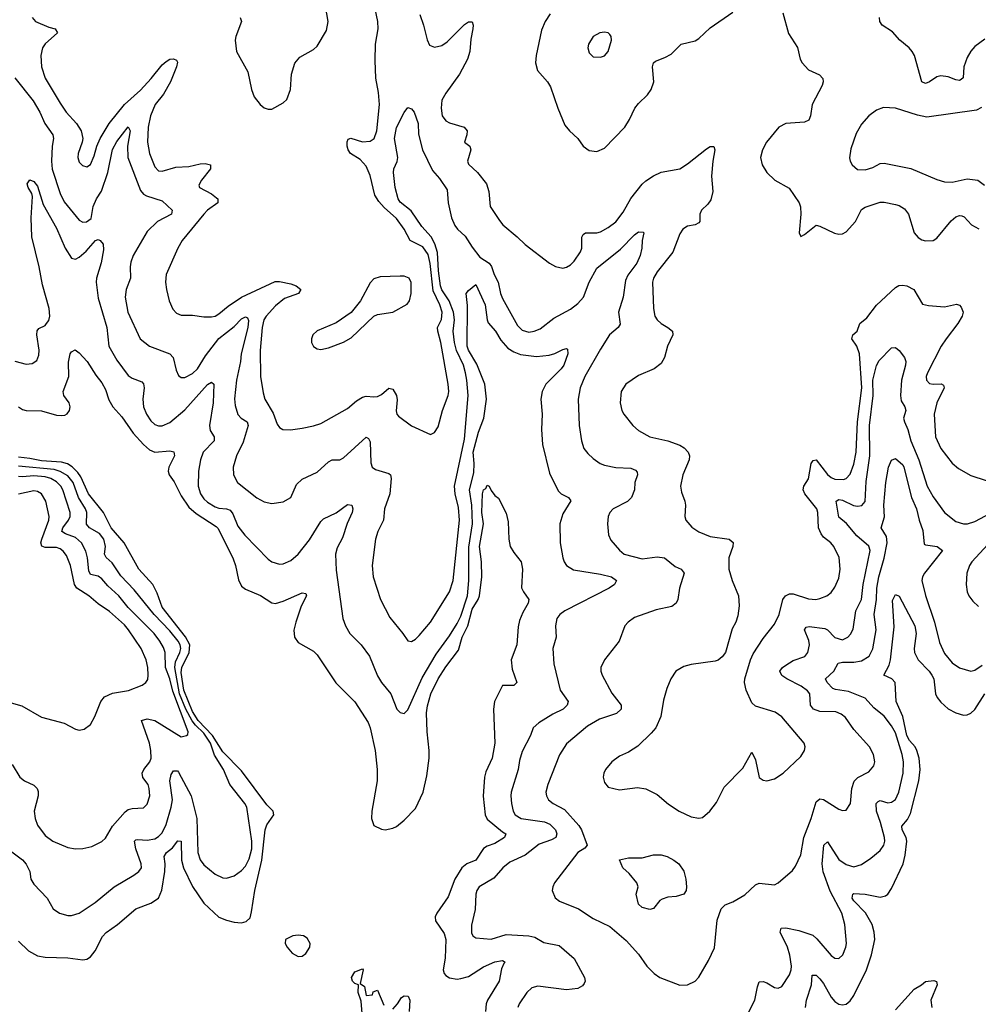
# Model space of a CAD drawing. Header units: inches. Extents: x 1694797 to 1849917, y 907313 to 1017959.
# Tile 419 of 656: x 1741715 to 1746789, y 1002587 to 1007799. Entities that reach past the tile are written whole.
import ezdxf

# ---------------------------------------------------------------- set-up
doc = ezdxf.new("R2010")
doc.units = ezdxf.units.IN
doc.header["$MEASUREMENT"] = 0
doc.layers.add('B7040', color=7, linetype='Continuous')

msp = doc.modelspace()

# ---------------------------------------------------------------- linework, layer by layer
at = {"layer": 'B7040', "color": 5}
for points, elevation in [([(1741782, 1007810), (1741799.5, 1007790), (1741870, 1007759.3), (1741904, 1007750), (1741914.9, 1007730), (1741849.5, 1007670.5), (1741836.5, 1007650), (1741827.3, 1007610), (1741830.2, 1007550), (1741850.1, 1007490), (1741930, 1007356.5), (1741962.2, 1007310), (1742015.8, 1007250), (1742040.8, 1007210), (1742049, 1007170), (1742046.3, 1007150), (1742025.2, 1007090), (1742024, 1007070), (1742030, 1007045.5), (1742047, 1007027), (1742070, 1007019.5), (1742090, 1007033), (1742110, 1007077.3), (1742123.5, 1007130), (1742142.2, 1007170), (1742189.4, 1007250), (1742269.3, 1007350.7), (1742354.2, 1007425.8), (1742412, 1007488), (1742470, 1007559.6), (1742490, 1007577.1), (1742510, 1007588.9), (1742530, 1007592), (1742545, 1007585), (1742550, 1007573.4), (1742546.1, 1007550), (1742513.8, 1007470), (1742475.7, 1007404.3), (1742433.3, 1007350), (1742407.6, 1007290), (1742395.7, 1007230), (1742391.1, 1007151.1), (1742403, 1007090), (1742430, 1007019.5), (1742450, 1006998.5), (1742470, 1006996.2), (1742542, 1007018), (1742610, 1007021.9), (1742670, 1007036.6), (1742697.2, 1007037.2), (1742724.9, 1007030), (1742724.5, 1007010), (1742677.4, 1006950), (1742663.6, 1006923.6), (1742666.4, 1006910), (1742730, 1006876.8), (1742756.7, 1006856.7), (1742763.9, 1006850), (1742764.7, 1006830), (1742709.3, 1006790), (1742690.2, 1006770), (1742575.2, 1006630), (1742552.7, 1006590), (1742491.4, 1006450), (1742486.7, 1006410), (1742491.7, 1006370), (1742507, 1006310), (1742525.9, 1006265.9), (1742545.9, 1006245.9), (1742570, 1006235.3), (1742630, 1006235.3), (1742690, 1006225.5), (1742730, 1006225.8), (1742750, 1006230.2), (1742770, 1006241.6), (1742818.2, 1006281.8), (1742889.9, 1006330.1), (1743067.2, 1006412.8), (1743090, 1006413.8), (1743150, 1006400.7), (1743178.3, 1006390), (1743203.6, 1006370), (1743190.3, 1006350), (1743117.7, 1006322.3), (1743070, 1006283.5), (1743020.1, 1006230), (1743008.1, 1006210), (1742998.3, 1006170), (1742987.9, 1006047.9), (1742989.4, 1005910), (1743003.6, 1005823.6), (1743013.4, 1005790), (1743056.9, 1005716.9), (1743078.5, 1005658.5), (1743090, 1005640.5), (1743109, 1005629), (1743148.8, 1005628.8), (1743210, 1005637.6), (1743270, 1005648.3), (1743310, 1005660.7), (1743450, 1005740.2), (1743498.8, 1005781.2), (1743530, 1005800.8), (1743550, 1005806.1), (1743590, 1005802.4), (1743610, 1005805.1), (1743630, 1005815), (1743670, 1005849), (1743690, 1005842.8), (1743709.4, 1005810), (1743712.8, 1005787.2), (1743708.4, 1005728.4), (1743711.4, 1005711.4), (1743720.2, 1005700.2), (1743790, 1005648.5), (1743890, 1005603), (1743910, 1005613), (1743930, 1005644), (1743954, 1005730), (1743983.9, 1005810), (1743986.8, 1005830), (1743982.7, 1005870), (1743945.2, 1006090), (1743927.7, 1006150), (1743926.1, 1006170), (1743948.4, 1006211.6), (1743951.2, 1006250), (1743938.5, 1006290), (1743904, 1006364), (1743888.8, 1006508.8), (1743876.8, 1006556.8), (1743850, 1006596.7), (1743782, 1006630), (1743750, 1006690.7), (1743710, 1006746.2), (1743644.7, 1006804.7), (1743616.3, 1006836.3), (1743595.3, 1006870), (1743570, 1006974.7), (1743550, 1007022.8), (1743518.3, 1007058.3), (1743467.1, 1007090), (1743453.5, 1007110), (1743448.7, 1007130), (1743448.6, 1007151.4), (1743453.8, 1007166.2), (1743468.5, 1007171.5), (1743530, 1007152.1), (1743570, 1007155.7), (1743592, 1007170), (1743605.9, 1007210), (1743618.9, 1007350), (1743614.1, 1007414.1), (1743600.8, 1007490), (1743596.7, 1007583.4), (1743598.5, 1007670), (1743612.5, 1007750), (1743611.2, 1007790), (1743596.1, 1007856.1)], 780), ([(1742881.5, 1007810), (1742890.1, 1007790), (1742859, 1007710), (1742855.9, 1007690), (1742863.2, 1007630), (1742922.6, 1007522.6), (1742942, 1007430), (1742956.4, 1007390), (1742988, 1007350), (1743010, 1007333), (1743030, 1007325.5), (1743050, 1007325.5), (1743110, 1007358), (1743130, 1007375.5), (1743148.7, 1007430), (1743153.3, 1007510), (1743172.1, 1007567.9), (1743198.8, 1007601.2), (1743270, 1007640.3), (1743290, 1007659.3), (1743338.8, 1007741.2), (1743347.9, 1007790), (1743334.7, 1007870)], 820), ([(1743833.1, 1007826.9), (1743853.2, 1007770), (1743871.3, 1007691.3), (1743884.6, 1007664.6), (1743910, 1007653.1), (1743950, 1007662.4), (1743977.8, 1007682.2), (1744070, 1007773.7), (1744090, 1007788), (1744110, 1007786.8), (1744115.6, 1007770), (1744114.4, 1007750), (1744103.5, 1007696.5), (1744097.5, 1007630), (1744086, 1007590), (1744043.3, 1007510), (1743971.3, 1007410), (1743950, 1007372.4), (1743945.3, 1007330), (1743951.1, 1007290), (1743970, 1007263.2), (1743990, 1007252.1), (1744067.3, 1007230), (1744084.2, 1007210), (1744082.3, 1007190), (1744068.8, 1007150), (1744097.1, 1007130), (1744103.9, 1007110), (1744085.6, 1007050), (1744090, 1007034), (1744139, 1006990), (1744185.2, 1006930), (1744198.5, 1006890), (1744205.7, 1006810), (1744255.3, 1006735.3), (1744273.4, 1006713.4), (1744348.5, 1006650), (1744390, 1006608.7), (1744518.8, 1006510), (1744552.1, 1006492.1), (1744590, 1006483.8), (1744610, 1006488.2), (1744630, 1006500.4), (1744650, 1006520.4), (1744683.8, 1006570), (1744691.3, 1006590), (1744691.5, 1006648.5), (1744698.5, 1006661.5), (1744710, 1006671.2), (1744769.8, 1006670.2), (1744790, 1006676.2), (1744830, 1006698), (1744870, 1006728.1), (1744910, 1006779.6), (1744950, 1006852.1), (1745010, 1006928.4), (1745030, 1006946), (1745070, 1006972.6), (1745110, 1006991), (1745210, 1007010.2), (1745250, 1007035), (1745350, 1007115.2), (1745370, 1007127.8), (1745390, 1007127.7), (1745394.6, 1007110), (1745383.5, 1007050), (1745376.3, 1006970), (1745383.8, 1006890), (1745374.1, 1006845.9), (1745358.1, 1006821.9), (1745323.6, 1006790), (1745314.4, 1006770), (1745314.3, 1006730), (1745310, 1006722.9), (1745290, 1006712.4), (1745250, 1006706.4), (1745224.4, 1006690), (1745210, 1006664.5), (1745172.6, 1006567.4), (1745090, 1006463.9), (1745070.2, 1006430), (1745065.4, 1006410), (1745069.2, 1006270), (1745076.5, 1006230), (1745089.4, 1006209.4), (1745110, 1006190.3), (1745146, 1006170), (1745170, 1006150.4), (1745172.7, 1006130), (1745144.9, 1006070), (1745127.7, 1006010), (1745110, 1005979.6), (1745073, 1005950), (1744990, 1005916.3), (1744923.8, 1005870), (1744899.3, 1005830), (1744893.4, 1005770), (1744902, 1005730), (1744913, 1005710), (1744960.5, 1005650), (1744990, 1005624.4), (1745050.8, 1005590), (1745146, 1005570), (1745210, 1005547.6), (1745232.5, 1005532.5), (1745253.6, 1005510), (1745260.2, 1005490), (1745258.6, 1005470), (1745225.2, 1005390), (1745213.4, 1005330), (1745218, 1005298), (1745236.5, 1005250), (1745239.5, 1005230), (1745235.3, 1005170), (1745240.4, 1005150), (1745273.3, 1005113.3), (1745310, 1005088.9), (1745370, 1005063.2), (1745470.1, 1005050.1), (1745491.1, 1005031.1), (1745489.1, 1005010), (1745469.2, 1004950), (1745469.1, 1004890), (1745485.7, 1004830), (1745520.3, 1004750), (1745522.8, 1004697.2), (1745516.1, 1004643.9), (1745505.5, 1004610), (1745485.5, 1004574.5), (1745450.5, 1004450), (1745433.5, 1004426.5), (1745411.9, 1004408.1), (1745396.5, 1004403.5), (1745270, 1004386.3), (1745230, 1004375.1), (1745188, 1004350), (1745161.6, 1004310), (1745140.8, 1004259.2), (1745123.4, 1004196.6), (1745109.2, 1004110), (1745081.5, 1004050), (1745058.1, 1004021.9), (1744986.5, 1003953.5), (1744937.4, 1003922.6), (1744890, 1003900.5), (1744850, 1003871.6), (1744816.4, 1003830), (1744806.7, 1003810), (1744803.8, 1003790), (1744810, 1003761), (1744830, 1003736.3), (1744890, 1003722), (1744984.9, 1003735.1), (1745030, 1003728.5), (1745090, 1003697), (1745150, 1003647), (1745206, 1003610), (1745270, 1003579.5), (1745310, 1003572), (1745330, 1003576.4), (1745367.6, 1003610), (1745403.8, 1003656.2), (1745443.3, 1003736.7), (1745542.7, 1003837.3), (1745590, 1003922), (1745610, 1003882), (1745628.4, 1003788.4), (1745650, 1003774), (1745670, 1003770.5), (1745710, 1003781.3), (1745756.2, 1003810), (1745850, 1003899.1), (1745869.5, 1003930), (1745872, 1003950), (1745866.6, 1003970), (1745750, 1004109.2), (1745713.3, 1004133.3), (1745610, 1004166), (1745590, 1004183.7), (1745559.7, 1004250), (1745552.4, 1004290), (1745554, 1004310), (1745584.2, 1004410), (1745598.2, 1004441.8), (1745650, 1004523.8), (1745710, 1004599.1), (1745735.3, 1004650), (1745754.4, 1004730), (1745768.5, 1004750), (1745790, 1004759.3), (1745810, 1004759.8), (1745890, 1004733.6), (1745929.7, 1004730.3), (1745950, 1004734.6), (1745986.6, 1004750), (1746010, 1004766.7), (1746030, 1004795.5), (1746050, 1004842), (1746058.7, 1004890), (1746052.6, 1004952.6), (1746023.5, 1005010), (1746008, 1005030), (1745970, 1005059.8), (1745957, 1005077), (1745944, 1005110), (1745940.2, 1005190), (1745934.3, 1005210), (1745871.1, 1005290), (1745862, 1005310), (1745865, 1005330), (1745890.6, 1005369.4), (1745904.9, 1005450), (1745914.2, 1005465.8), (1745930, 1005469.1), (1745990, 1005392), (1746010, 1005375.8), (1746030, 1005366.8), (1746075.6, 1005364.4), (1746090.4, 1005369.6), (1746110, 1005392.4), (1746130, 1005445.7), (1746142.4, 1005510), (1746149.3, 1005670), (1746173.3, 1005850), (1746159.9, 1006030), (1746146.1, 1006070), (1746119.8, 1006110), (1746124.2, 1006130), (1746147.8, 1006150), (1746162.7, 1006190), (1746198.6, 1006221.4), (1746250, 1006287.1), (1746350, 1006380.4), (1746368.6, 1006391.4), (1746387.2, 1006392.8), (1746410.6, 1006390), (1746447, 1006370), (1746493.6, 1006293.6), (1746525.3, 1006285.3), (1746610, 1006279), (1746673.4, 1006293.4), (1746690, 1006287), (1746697.7, 1006277.7), (1746709.2, 1006250), (1746703.7, 1006230), (1746681.2, 1006190), (1746618.6, 1006110), (1746593.1, 1006070), (1746519.3, 1005930), (1746513.6, 1005910), (1746515.6, 1005890), (1746530, 1005873.4), (1746549.4, 1005869.4), (1746592.1, 1005872.1), (1746604.2, 1005864.2), (1746608.1, 1005850), (1746568.9, 1005770), (1746554.7, 1005710), (1746563.2, 1005590), (1746590.2, 1005530), (1746650, 1005452), (1746683.9, 1005423.9), (1746750, 1005386.3), (1746830, 1005360.3)], 780), ([(1744523.1, 1007830), (1744496.5, 1007790), (1744476.7, 1007743.3), (1744448.9, 1007610), (1744445.7, 1007570), (1744455.8, 1007530), (1744508.7, 1007470), (1744524.2, 1007444.2), (1744563.7, 1007330), (1744601.1, 1007241.1), (1744626, 1007210), (1744670, 1007170.4), (1744697.6, 1007130), (1744730, 1007106.7), (1744770, 1007100.8), (1744810, 1007118.3), (1744917.6, 1007230), (1744942.4, 1007270), (1744971, 1007330), (1744990, 1007355.3), (1745038.2, 1007401.8), (1745058.3, 1007430), (1745072.1, 1007470), (1745064.2, 1007550), (1745069.7, 1007570), (1745080.6, 1007579.4), (1745130, 1007598), (1745163.7, 1007616.3), (1745217, 1007670), (1745290, 1007687.2), (1745310, 1007698.7), (1745370, 1007754.9), (1745490, 1007839)], 820), ([(1745755.3, 1007835.3), (1745784.9, 1007724.9), (1745831.3, 1007651.3), (1745846, 1007590), (1745856.5, 1007570), (1745890, 1007533.7), (1745947.7, 1007507.7), (1745966.7, 1007486.7), (1745968.5, 1007470), (1745963.1, 1007450), (1745910.2, 1007349.8), (1745900.9, 1007290), (1745892.4, 1007267.6), (1745870, 1007256.5), (1745770.2, 1007249.8), (1745732.7, 1007230), (1745667.6, 1007150), (1745646, 1007110), (1745636.5, 1007070), (1745644.2, 1007030), (1745670.3, 1006990), (1745712.2, 1006950), (1745787.6, 1006907.6), (1745841.6, 1006830), (1745848.7, 1006808.7), (1745850.3, 1006770), (1745840.7, 1006670), (1745850, 1006651.3), (1745870, 1006661), (1745930, 1006710.7), (1745950, 1006706), (1746028.2, 1006668.2), (1746050, 1006663.8), (1746070, 1006666), (1746090, 1006676.4), (1746139.2, 1006730), (1746170, 1006794), (1746190, 1006807.1), (1746270, 1006832.8), (1746290, 1006833.7), (1746350, 1006821.2), (1746370, 1006815.2), (1746398.3, 1006798.3), (1746419, 1006770), (1746450.3, 1006670), (1746470, 1006646.4), (1746490, 1006634), (1746510, 1006628.8), (1746550, 1006630.4), (1746570, 1006642.4), (1746645.1, 1006734.9), (1746670, 1006754.8), (1746690, 1006763.2), (1746701.3, 1006761.3), (1746714.9, 1006754.9), (1746752.8, 1006712.8), (1746791.6, 1006691.6)], 820), ([(1746824, 1007696), (1746770, 1007656.9), (1746750, 1007632.8), (1746730, 1007598), (1746713.1, 1007550), (1746708.4, 1007491.6), (1746698.7, 1007481.3), (1746690, 1007477.1), (1746670, 1007480.9), (1746630, 1007496.8), (1746590, 1007502.4), (1746570, 1007497), (1746530, 1007469.2), (1746510, 1007460.7), (1746490, 1007469.7), (1746450.6, 1007610), (1746439.8, 1007630), (1746423.1, 1007650), (1746374, 1007690), (1746334.5, 1007734.5), (1746279.7, 1007770), (1746267.6, 1007790), (1746265.5, 1007810)], 820), ([(1741690.6, 1007490.6), (1741786.2, 1007370), (1741821.9, 1007310), (1741848.1, 1007250), (1741890.1, 1007190), (1741893.8, 1007170), (1741886.8, 1007130), (1741883.4, 1007050), (1741887.2, 1007007.2), (1741930, 1006879.5), (1741950, 1006834.9), (1742030, 1006738), (1742050, 1006727.8), (1742069.1, 1006729.1), (1742094.1, 1006745.9), (1742104.2, 1006810), (1742122.6, 1006850), (1742148.8, 1006891.2), (1742181.9, 1006990), (1742207.5, 1007112.5), (1742230, 1007153.2), (1742290, 1007231.6), (1742300.2, 1007210), (1742285.6, 1007130), (1742287, 1007070), (1742354.3, 1006894.3), (1742370, 1006876), (1742385.8, 1006865.8), (1742470, 1006840.2), (1742522.4, 1006790), (1742518.6, 1006770), (1742445.2, 1006730), (1742390, 1006677.7), (1742315.2, 1006550), (1742303.9, 1006516.1), (1742300.2, 1006490), (1742302.6, 1006430), (1742278.4, 1006370), (1742273.2, 1006330), (1742288.5, 1006250), (1742353.7, 1006110), (1742403, 1006070), (1742510.3, 1006030), (1742527.7, 1006010), (1742543.2, 1005943.2), (1742555.4, 1005915.4), (1742570, 1005904.6), (1742590, 1005904.4), (1742630, 1005925.4), (1742656.5, 1005950), (1742699.6, 1006020.4), (1742770, 1006110.7), (1742850, 1006175.1), (1742890, 1006215.6), (1742910, 1006226.5), (1742920.3, 1006220.3), (1742926.1, 1006206.1), (1742923, 1006170), (1742886.9, 1006030), (1742883.6, 1005990), (1742862.1, 1005890), (1742851.6, 1005791.6), (1742856, 1005756), (1742869.5, 1005709.5), (1742887.2, 1005690), (1742920.2, 1005670), (1742925.1, 1005650), (1742898.2, 1005561.8), (1742862.2, 1005490), (1742844.9, 1005430), (1742846.7, 1005390), (1742868.7, 1005350), (1742970, 1005268.7), (1743010, 1005247.2), (1743050, 1005237.4), (1743110, 1005246), (1743150, 1005270.5), (1743181, 1005339), (1743210, 1005367), (1743290, 1005403.1), (1743350, 1005458.3), (1743370, 1005468.9), (1743410, 1005468.8), (1743430, 1005480.3), (1743550, 1005588.4), (1743561.3, 1005581.3), (1743570, 1005564.7), (1743573.7, 1005453.7), (1743580.9, 1005430), (1743597.8, 1005417.8), (1743670, 1005397.3), (1743677.3, 1005390), (1743682, 1005370), (1743674.7, 1005290), (1743646.5, 1005210), (1743641.1, 1005150), (1743610.2, 1005089.8), (1743598.3, 1005050), (1743581.3, 1004910), (1743586, 1004850), (1743625.5, 1004730), (1743675, 1004635), (1743743.8, 1004550), (1743770, 1004510.8), (1743790, 1004507.3), (1743810, 1004519.1), (1743830, 1004539.3), (1743890, 1004610.4), (1743989.8, 1004770), (1744009.2, 1004830), (1744043.6, 1005150), (1744037.7, 1005217.7), (1744020.2, 1005290), (1744017.5, 1005330), (1744070, 1005579.1), (1744089, 1005810), (1744082.8, 1005890), (1744075.1, 1005930), (1744063.5, 1005970), (1744027.3, 1006047.3), (1744016.5, 1006090), (1744009, 1006150), (1744016, 1006210), (1744010.8, 1006250), (1743989.1, 1006310), (1743950, 1006369), (1743942.3, 1006390), (1743931.7, 1006470), (1743926.4, 1006566.4), (1743913.2, 1006613.2), (1743893.5, 1006650), (1743844.6, 1006704.6), (1743787.9, 1006787.9), (1743730, 1006833.3), (1743719.2, 1006850), (1743703, 1006910), (1743693.3, 1006990), (1743695.9, 1007010), (1743712.5, 1007047.5), (1743716.5, 1007070), (1743698.5, 1007170), (1743710, 1007228.2), (1743750, 1007307.7), (1743770, 1007334), (1743790, 1007327.3), (1743803, 1007310), (1743824, 1007250), (1743826.9, 1007193.1), (1743848.2, 1007110), (1743900.9, 1007000.9), (1743937.8, 1006957.8), (1743977.5, 1006897.5), (1743983.6, 1006830), (1744001.6, 1006750), (1744017.9, 1006710), (1744032.5, 1006690), (1744073.3, 1006653.3), (1744110, 1006594.4), (1744150, 1006541.5), (1744199.6, 1006510), (1744213.1, 1006493.1), (1744226.8, 1006450), (1744247.5, 1006410), (1744259.3, 1006350), (1744270, 1006322.4), (1744350, 1006179.5), (1744375, 1006155), (1744410, 1006145.5), (1744438, 1006150), (1744470, 1006162.7), (1744541.7, 1006218.3), (1744630, 1006265.9), (1744670, 1006296.1), (1744699.4, 1006330), (1744730, 1006410.2), (1744770, 1006484.4), (1744895.4, 1006584.6), (1744970, 1006660.7), (1744990, 1006675.5), (1745014.9, 1006674.9), (1745018, 1006670), (1745010.2, 1006629.8), (1745008.9, 1006588.9), (1744999.2, 1006550), (1744982, 1006510), (1744934.3, 1006445.7), (1744922, 1006418), (1744909.4, 1006330), (1744885.4, 1006250), (1744893, 1006187), (1744883.1, 1006170), (1744837.6, 1006130), (1744790, 1006055.4), (1744707.3, 1005910), (1744681.3, 1005850), (1744671.6, 1005790), (1744676, 1005650), (1744688.2, 1005570), (1744701.8, 1005530), (1744722, 1005502), (1744750, 1005476.5), (1744788.4, 1005450), (1744810, 1005441.2), (1744870, 1005428.4), (1744950, 1005424.2), (1744974.7, 1005414.7), (1744984.2, 1005404.2), (1744986, 1005390), (1744971.3, 1005350), (1744970.2, 1005310), (1744952.7, 1005270), (1744932, 1005248), (1744857.1, 1005210), (1744839.5, 1005190), (1744830.3, 1005170), (1744827.2, 1005130), (1744831.9, 1005071.9), (1744844.8, 1005044.8), (1744890, 1004990.4), (1744915.5, 1004970), (1745010, 1004946), (1745090, 1004956.6), (1745127.7, 1004950), (1745185.2, 1004905.2), (1745215.5, 1004890), (1745232, 1004870), (1745207.1, 1004790), (1745199.6, 1004730), (1745190.2, 1004709.8), (1745166.5, 1004693.5), (1745084.1, 1004675.9), (1744970, 1004634.3), (1744935.5, 1004610), (1744918.4, 1004590), (1744888, 1004510), (1744810.4, 1004410), (1744790.4, 1004369.6), (1744790.4, 1004350), (1744798.7, 1004330), (1744850, 1004234.9), (1744899.1, 1004170), (1744899, 1004150), (1744873.4, 1004126.6), (1744783.9, 1004096.1), (1744720, 1004060), (1744610, 1003966.3), (1744571.8, 1003908.2), (1744510.2, 1003750), (1744500.8, 1003710), (1744503.6, 1003690), (1744514, 1003670), (1744539.3, 1003650), (1744598.8, 1003618.8), (1744674.1, 1003534.1), (1744688.6, 1003510), (1744718.4, 1003430), (1744707.1, 1003412.9), (1744668.7, 1003390), (1744546.4, 1003230), (1744536.4, 1003210), (1744534.4, 1003190), (1744550.3, 1003150.3), (1744572.9, 1003132.9), (1744672.2, 1003092.2), (1744750, 1003042), (1744839.5, 1002999.5), (1744925.1, 1002925.1), (1744990, 1002852.7), (1745034.9, 1002790), (1745072.7, 1002750), (1745104, 1002730), (1745210, 1002688.2), (1745250, 1002690.4), (1745290, 1002710.3), (1745310, 1002730.3), (1745361.3, 1002818.7), (1745392.9, 1002887.1), (1745407.5, 1003032.5), (1745427.6, 1003092.4), (1745450, 1003114), (1745490, 1003130.4), (1745553.8, 1003166.2), (1745610, 1003219.3), (1745630, 1003228.2), (1745710, 1003220.4), (1745730, 1003230.4), (1745804.9, 1003295.1), (1745821.7, 1003318.3), (1745850, 1003378.8), (1745865.2, 1003470), (1745903.7, 1003570), (1745930, 1003658.9), (1745950, 1003675), (1745970, 1003671.1), (1746050, 1003620.3), (1746070, 1003613.7), (1746090, 1003615.5), (1746112.6, 1003650), (1746119, 1003730), (1746132.2, 1003767.8), (1746151.7, 1003788.3), (1746210, 1003817.6), (1746235.8, 1003850), (1746240.5, 1003870), (1746234.8, 1003910), (1746213.7, 1003950), (1746130, 1004042.4), (1746085.9, 1004105.9), (1746063, 1004123), (1746034.5, 1004134.5), (1745950, 1004137.3), (1745916.5, 1004150), (1745901.3, 1004170), (1745897, 1004230), (1745885.8, 1004245.8), (1745851.3, 1004271.3), (1745775.3, 1004310), (1745748.4, 1004328.4), (1745739.3, 1004350), (1745751.9, 1004370), (1745770, 1004383.2), (1745810, 1004406.6), (1745871.2, 1004428.8), (1745887.3, 1004450), (1745895.7, 1004490), (1745892.1, 1004512.1), (1745869, 1004570), (1745877.3, 1004582.8), (1745893.4, 1004586.6), (1745975.9, 1004575.9), (1745990, 1004569.4), (1746030, 1004529.5), (1746070, 1004516.9), (1746098.3, 1004530), (1746113.1, 1004546.9), (1746126.3, 1004573.7), (1746141.1, 1004670), (1746170.4, 1004730), (1746178.8, 1004810), (1746216.9, 1004990), (1746210, 1005012.2), (1746146.1, 1005066.1), (1746091.8, 1005131.8), (1746050, 1005166.4), (1746037.3, 1005250), (1746050, 1005259.3), (1746070, 1005254.8), (1746127.9, 1005227.9), (1746150, 1005223.4), (1746172.8, 1005227.2), (1746190.7, 1005249.3), (1746195.2, 1005355.2), (1746215.1, 1005490), (1746213.3, 1005650), (1746233, 1005810), (1746231.1, 1005890), (1746250, 1005968.9), (1746265.1, 1005994.9), (1746330, 1006061.6), (1746350, 1006064.4), (1746370, 1006048.4), (1746399.1, 1006010), (1746404.6, 1005990), (1746403.2, 1005970), (1746382.2, 1005890), (1746376.6, 1005810), (1746381.6, 1005781.6), (1746400.2, 1005750), (1746406.2, 1005730), (1746393.9, 1005690), (1746398.8, 1005670), (1746416.8, 1005630), (1746432.6, 1005570), (1746474.5, 1005470), (1746518.3, 1005330), (1746550, 1005273.8), (1746610.3, 1005190), (1746670, 1005143.2), (1746710, 1005131.1), (1746731.2, 1005131.2), (1746770, 1005142.1), (1746910, 1005216.5)], 760), ([(1746806, 1007334), (1746780, 1007320), (1746516.7, 1007283.3), (1746466.9, 1007293.1), (1746350, 1007331.2), (1746286.6, 1007333.4), (1746250, 1007319.6), (1746210, 1007289.6), (1746170, 1007245.6), (1746142.8, 1007197.2), (1746115.1, 1007115.1), (1746107.6, 1007067.6), (1746110.4, 1007050.4), (1746122, 1007030), (1746150, 1007006.4), (1746190, 1007004.2), (1746230, 1007016.5), (1746270, 1007036.9), (1746290, 1007038.5), (1746431.8, 1007011.8), (1746570, 1006952), (1746610, 1006940.3), (1746650, 1006939.5), (1746730, 1006956.5), (1746786.8, 1006950), (1746822.3, 1006922.3)], 840), ([(1741690, 1005990.9), (1741750, 1005975.5), (1741780.9, 1005979.1), (1741805.9, 1005994.1), (1741816.6, 1006023.4), (1741818, 1006050), (1741806.4, 1006130), (1741807.9, 1006152.1), (1741816, 1006164), (1741850, 1006180.8), (1741858.2, 1006190), (1741870, 1006206), (1741875.3, 1006230), (1741870.8, 1006270.7), (1741835.7, 1006395.7), (1741818.3, 1006490), (1741779.5, 1006650), (1741775.9, 1006750), (1741782.6, 1006862.6), (1741779.2, 1006879.2), (1741760.4, 1006910), (1741754.5, 1006930), (1741770, 1006950.4), (1741790, 1006942), (1741810, 1006917.1), (1741840.3, 1006820.3), (1741910, 1006696), (1741956.2, 1006590), (1741990, 1006536.9), (1742010, 1006531.9), (1742030, 1006541.3), (1742066.7, 1006573.3), (1742115.8, 1006630), (1742130, 1006635.6), (1742141.5, 1006630), (1742156.4, 1006610), (1742158.7, 1006581.3), (1742147.4, 1006512.6), (1742122.3, 1006430), (1742120.6, 1006410), (1742130, 1006324.9), (1742176.6, 1006170), (1742188.1, 1006070), (1742230, 1005996.5), (1742290, 1005915.8), (1742310, 1005901.6), (1742361.2, 1005881.2), (1742371.6, 1005871.6), (1742373.5, 1005850), (1742366.7, 1005790), (1742370.9, 1005750), (1742386.3, 1005710), (1742410, 1005676.1), (1742430, 1005656.5), (1742450, 1005648.5), (1742470, 1005649.4), (1742510, 1005666.6), (1742590, 1005734.6), (1742710, 1005867.6), (1742730, 1005879.5), (1742743, 1005870), (1742739.5, 1005770), (1742719.3, 1005650), (1742723.9, 1005623.9), (1742745.2, 1005590), (1742743.9, 1005570), (1742687.3, 1005510), (1742673.2, 1005470), (1742662.3, 1005410), (1742660.2, 1005330), (1742671.8, 1005290), (1742690, 1005263.2), (1742710, 1005245.5), (1742750, 1005221), (1742770, 1005213.1), (1742810.1, 1005210.1), (1742830, 1005202), (1742843.2, 1005183.2), (1742870, 1005117.3), (1742906.2, 1005070), (1743030, 1004943.8), (1743050, 1004928.4), (1743090, 1004916.4), (1743110, 1004918.4), (1743150, 1004936.5), (1743190, 1004970.3), (1743250, 1005046.2), (1743310, 1005143.1), (1743323.7, 1005156.3), (1743391, 1005189), (1743450, 1005232), (1743473, 1005230), (1743478.9, 1005210), (1743475.2, 1005190), (1743448.7, 1005131.3), (1743424.5, 1005055.5), (1743396.3, 1005003.7), (1743387.7, 1004970), (1743390, 1004884.7), (1743425.2, 1004630), (1743439.6, 1004590), (1743463.1, 1004550), (1743522.4, 1004490), (1743566.4, 1004430), (1743610, 1004325.3), (1743630, 1004290.3), (1743679.2, 1004230), (1743712, 1004150), (1743730, 1004132), (1743750, 1004127.2), (1743770, 1004146), (1743845.1, 1004314.9), (1743920.3, 1004439.7), (1743990, 1004537.1), (1744030, 1004603.2), (1744050, 1004641.1), (1744086.2, 1004750), (1744093.3, 1004830), (1744092.3, 1005007.7), (1744112.3, 1005130), (1744107.8, 1005230), (1744095.5, 1005310), (1744118.8, 1005401.2), (1744120.1, 1005450), (1744114.7, 1005510), (1744144.3, 1005615.7), (1744171.4, 1005690), (1744186.5, 1005790), (1744176.6, 1005870), (1744135.8, 1005975.8), (1744090.4, 1006050), (1744083.9, 1006070), (1744085.7, 1006285.7), (1744079, 1006350), (1744090, 1006364.7), (1744130, 1006397.3), (1744179.2, 1006290), (1744188.8, 1006210), (1744194.8, 1006194.8), (1744232.9, 1006150), (1744261.8, 1006101.8), (1744299.7, 1006059.7), (1744330, 1006040.2), (1744366.3, 1006026.3), (1744450, 1006016.1), (1744517.7, 1006022.3), (1744548.1, 1006031.9), (1744590, 1006053.7), (1744610, 1006058.8), (1744614, 1006054), (1744616.9, 1006030), (1744596.2, 1005970), (1744581.3, 1005950), (1744500.2, 1005870), (1744480.8, 1005830), (1744474.4, 1005790), (1744480.7, 1005710), (1744478, 1005630), (1744482.3, 1005550), (1744519, 1005399), (1744565.7, 1005305.7), (1744582, 1005290), (1744620.7, 1005270), (1744631.7, 1005251.7), (1744590, 1005184.2), (1744573.8, 1005130), (1744576.1, 1005030), (1744590.2, 1004950), (1744596.5, 1004930), (1744610.3, 1004910), (1744646.6, 1004886.6), (1744790, 1004864.8), (1744847.3, 1004850), (1744874, 1004830), (1744864.2, 1004810), (1744835.3, 1004790), (1744600.4, 1004670), (1744573.7, 1004650), (1744558.9, 1004630), (1744551.7, 1004590), (1744554.6, 1004530), (1744537.4, 1004470), (1744542.7, 1004390), (1744575.2, 1004250), (1744617.7, 1004190), (1744613.4, 1004170), (1744591.3, 1004150), (1744537.2, 1004122.8), (1744463.6, 1004076.4), (1744432.4, 1004050), (1744418.7, 1004010), (1744375.1, 1003924.9), (1744361.5, 1003878.5), (1744354.2, 1003830), (1744317.4, 1003710), (1744314, 1003690), (1744318.8, 1003650), (1744327.7, 1003610), (1744337.2, 1003590), (1744370.1, 1003570.1), (1744492.3, 1003552.3), (1744521.4, 1003541.4), (1744552, 1003510), (1744558.8, 1003490), (1744552.8, 1003470), (1744530, 1003457.5), (1744464.9, 1003435.1), (1744390, 1003376.5), (1744310, 1003340.4), (1744271.7, 1003310), (1744224.2, 1003255.8), (1744147.2, 1003210), (1744134.9, 1003190), (1744130.2, 1003170), (1744126, 1003090), (1744107.1, 1003007.1), (1744106.1, 1002966.1), (1744114, 1002950), (1744130, 1002939.3), (1744210, 1002931.5), (1744290, 1002956.9), (1744410.1, 1002950.1), (1744442, 1002942), (1744490, 1002913.8), (1744570, 1002898.5), (1744650.3, 1002830), (1744704.9, 1002730), (1744708.4, 1002710), (1744702.6, 1002697.4), (1744694.1, 1002685.9), (1744668.9, 1002671.1), (1744610, 1002663.5), (1744457, 1002683), (1744426.2, 1002673.8), (1744399.5, 1002650), (1744359.5, 1002590), (1744352.2, 1002570)], 740), ([(1741709.3, 1005750), (1741730, 1005735.9), (1741750, 1005730.2), (1741830, 1005728.8), (1741910, 1005706.1), (1741936.8, 1005703.2), (1741954.8, 1005705.2), (1741967.4, 1005712.6), (1741978.8, 1005730), (1741982.6, 1005750), (1741976.8, 1005770), (1741949.1, 1005809.1), (1741945, 1005830), (1741975.4, 1005910), (1741973.3, 1005986.7), (1741982.7, 1006030), (1741990, 1006041), (1742009.3, 1006050.7), (1742030, 1006034.9), (1742072.7, 1005990), (1742118, 1005918), (1742150, 1005877.1), (1742170, 1005842), (1742186.5, 1005786.5), (1742208.9, 1005750), (1742256.1, 1005696.1), (1742315.9, 1005610), (1742370, 1005550.9), (1742401.6, 1005521.6), (1742430, 1005510.1), (1742510, 1005517.6), (1742531.3, 1005511.3), (1742534.2, 1005490), (1742505.5, 1005430), (1742500.9, 1005410), (1742506.7, 1005390), (1742532.5, 1005352.5), (1742570, 1005278.6), (1742610, 1005219.4), (1742650, 1005185.1), (1742755.8, 1005115.8), (1742765.5, 1005105.5), (1742844.7, 1004944.7), (1742857.4, 1004910), (1742873.5, 1004833.5), (1742890, 1004801.1), (1742910, 1004785), (1742990, 1004751.7), (1743050, 1004713), (1743069.4, 1004709.4), (1743110, 1004720.5), (1743210, 1004764.6), (1743230, 1004761), (1743232.6, 1004750), (1743204.9, 1004695.1), (1743176.3, 1004610), (1743166.9, 1004566.9), (1743170.2, 1004530.2), (1743190, 1004501.6), (1743270, 1004455.8), (1743290, 1004437.1), (1743388.4, 1004288.4), (1743488.7, 1004188.7), (1743559.5, 1004079.5), (1743570.2, 1004050), (1743597.7, 1003930), (1743606.7, 1003830), (1743607.8, 1003770), (1743578.9, 1003610), (1743577.4, 1003570), (1743590, 1003533.1), (1743630, 1003513.8), (1743650, 1003510.3), (1743690, 1003519.1), (1743710, 1003529.3), (1743750, 1003562.3), (1743810, 1003622.9), (1743850.6, 1003710), (1743870, 1003797), (1743883.3, 1003890), (1743883, 1003930), (1743871.3, 1004028.7), (1743868.6, 1004130), (1743873.4, 1004166.6), (1743892.1, 1004230), (1743930, 1004310.2), (1743970, 1004373.9), (1744038.1, 1004461.9), (1744057.9, 1004530), (1744087.9, 1004590), (1744110, 1004678.6), (1744142.3, 1004730), (1744149.3, 1004750), (1744160.6, 1004850), (1744158.9, 1004930), (1744149, 1005010), (1744169.6, 1005130), (1744162.1, 1005190), (1744164.7, 1005290), (1744170, 1005310.3), (1744182.3, 1005317.8), (1744190, 1005335.5), (1744201, 1005330), (1744210, 1005306), (1744230, 1005281), (1744250, 1005266), (1744290, 1005186), (1744301.4, 1005141.4), (1744304.9, 1005050), (1744311.7, 1005010), (1744330, 1004978.4), (1744368.7, 1004928.7), (1744376.6, 1004890), (1744371.8, 1004791.8), (1744381.6, 1004770), (1744410.4, 1004730), (1744407, 1004710), (1744378.9, 1004661.1), (1744361.2, 1004618.8), (1744354.4, 1004585.6), (1744347.3, 1004490), (1744317.5, 1004410), (1744322, 1004362), (1744347, 1004290), (1744330, 1004275.4), (1744270, 1004274.5), (1744229.1, 1004190), (1744223.2, 1004150), (1744230.8, 1003970), (1744215.5, 1003890), (1744182.9, 1003817.1), (1744175.8, 1003790), (1744169.2, 1003689.2), (1744178.3, 1003590), (1744190, 1003567.1), (1744270, 1003499.7), (1744288.5, 1003490), (1744281.6, 1003470), (1744230, 1003438), (1744190, 1003425.2), (1744170, 1003411.4), (1744129.3, 1003350.7), (1744081.3, 1003330), (1744056.4, 1003310), (1744018.6, 1003250), (1743983.6, 1003156.4), (1743922.4, 1003070), (1743914.2, 1003050), (1743916.6, 1003030), (1743961.7, 1002961.7), (1743970.7, 1002930.7), (1743968.1, 1002831.9), (1743957.3, 1002770), (1743961.9, 1002750), (1743970, 1002739.1), (1743990, 1002726.8), (1744030, 1002720.6), (1744050, 1002723.1), (1744090, 1002735.4), (1744170, 1002786.2), (1744230, 1002813), (1744270, 1002819.5), (1744285.5, 1002810), (1744277.3, 1002802.7), (1744265.1, 1002774.9), (1744252.4, 1002710), (1744191.3, 1002610), (1744183.5, 1002590), (1744180.1, 1002550)], 720), ([(1741710, 1002922.3), (1741762, 1002870), (1741810, 1002843.5), (1741850, 1002837.3), (1741970, 1002834.2), (1742050, 1002822.3), (1742070, 1002826.7), (1742090, 1002838.2), (1742115, 1002870), (1742153.5, 1002946.5), (1742172.4, 1002967.6), (1742233.8, 1003010), (1742330, 1003092.7), (1742410, 1003122.4), (1742450.5, 1003149.5), (1742468.4, 1003191.6), (1742482.9, 1003290), (1742484.8, 1003330), (1742479.8, 1003370), (1742492.8, 1003390), (1742524.1, 1003415.9), (1742552.3, 1003452.3), (1742570.7, 1003450.7), (1742571.7, 1003350), (1742582, 1003310), (1742630, 1003210.2), (1742690, 1003121.8), (1742768.8, 1003048.8), (1742810, 1003032.3), (1742850, 1003021.8), (1742890, 1003018), (1742914.6, 1003025.4), (1742934.6, 1003045.5), (1742943.2, 1003076.8), (1742959.6, 1003190), (1742997.7, 1003350), (1743014.4, 1003510), (1743023.2, 1003536.8), (1743061, 1003590), (1743057.4, 1003610), (1743023.2, 1003643.2), (1742890, 1003823.4), (1742790, 1003923.2), (1742736.3, 1004010), (1742659.8, 1004090), (1742630, 1004137.5), (1742584.8, 1004250), (1742570, 1004344), (1742573.9, 1004370), (1742612.8, 1004450), (1742616.1, 1004490), (1742592.3, 1004532.3), (1742469.3, 1004690), (1742442.9, 1004762.9), (1742419.5, 1004810), (1742346.3, 1004890), (1742268.9, 1005030), (1742199.4, 1005110), (1742158.5, 1005190), (1742080.3, 1005290), (1742038.3, 1005378.3), (1742022.5, 1005402.6), (1741992.5, 1005432.5), (1741967.6, 1005447.6), (1741936.9, 1005456.9), (1741830, 1005463), (1741770, 1005476.3), (1741710, 1005483.3)], 720), ([(1741674.2, 1003394.2), (1741730, 1003351.4), (1741750, 1003328.4), (1741768.9, 1003290), (1741774.6, 1003250), (1741790, 1003223), (1741860.4, 1003150), (1741893.3, 1003093.3), (1741926, 1003070), (1741970, 1003057), (1741990, 1003057), (1742030, 1003068.9), (1742114.2, 1003125.8), (1742216.2, 1003210), (1742319.6, 1003270), (1742346.3, 1003290), (1742359.7, 1003310), (1742358.2, 1003330), (1742329.5, 1003409.5), (1742323.7, 1003450), (1742330, 1003457.5), (1742340.3, 1003459.7), (1742390, 1003456.9), (1742430, 1003463.4), (1742450, 1003475.1), (1742470, 1003495.2), (1742490, 1003538.3), (1742517.8, 1003630), (1742523.4, 1003670), (1742510.5, 1003770), (1742517, 1003803), (1742530, 1003823.1), (1742550, 1003823.6), (1742555.7, 1003815.7), (1742623.7, 1003690), (1742653.6, 1003570), (1742658.9, 1003390), (1742670, 1003352.7), (1742690, 1003324.9), (1742750, 1003276.1), (1742790, 1003257.3), (1742810, 1003255.8), (1742850, 1003267.3), (1742890, 1003296), (1742910, 1003318.2), (1742930, 1003357.8), (1742943.5, 1003410), (1742944, 1003450), (1742917.8, 1003630), (1742907.6, 1003650), (1742826.9, 1003750), (1742793.9, 1003830), (1742746.2, 1003906.2), (1742725.2, 1003970), (1742690, 1004021.9), (1742645.5, 1004065.5), (1742628.5, 1004088.5), (1742595.2, 1004150), (1742560.8, 1004230), (1742536, 1004370), (1742540.8, 1004399.2), (1742563.7, 1004450), (1742567.9, 1004470), (1742565, 1004490), (1742553.8, 1004510), (1742510, 1004563.4), (1742426.8, 1004650), (1742321, 1004781.1), (1742250, 1004854.7), (1742204.4, 1004924.4), (1742172.6, 1004952.6), (1742164, 1004970), (1742169.3, 1005010), (1742161, 1005050), (1742138.4, 1005078.4), (1742084.8, 1005110), (1742069.5, 1005129.5), (1742070.3, 1005189.7), (1742063.4, 1005210), (1742026.4, 1005270), (1741998, 1005350), (1741970, 1005383.8), (1741930, 1005407.7), (1741898.1, 1005418.1), (1741710, 1005436)], 740), ([(1745554, 1002506), (1745606.9, 1002610), (1745620.1, 1002679.9), (1745630, 1002706), (1745650, 1002708), (1745670, 1002701.6), (1745710, 1002675.5), (1745730, 1002673), (1745750, 1002682), (1745790, 1002744), (1745798.7, 1002770), (1745799.8, 1002790), (1745791.9, 1002848.1), (1745778.4, 1002890), (1745739.8, 1002970), (1745746.3, 1002990), (1745770, 1002991.9), (1745838.7, 1002978.7), (1745912.7, 1002952.7), (1745934.7, 1002934.7), (1746010, 1002845.3), (1746030, 1002831.7), (1746050, 1002830.3), (1746071.9, 1002850), (1746088.7, 1002890), (1746091.5, 1002910), (1746082.6, 1003010), (1746067.4, 1003070), (1746005.8, 1003185.7), (1745968.5, 1003288.6), (1745962.4, 1003330), (1745971.6, 1003430), (1745990, 1003446.7), (1746050, 1003353.6), (1746090, 1003327.6), (1746130, 1003314.2), (1746170, 1003327.8), (1746220, 1003360), (1746270, 1003402), (1746289.8, 1003430.2), (1746294, 1003450), (1746291.9, 1003470), (1746271.5, 1003550), (1746249.5, 1003610), (1746248.5, 1003650), (1746258.5, 1003661.5), (1746270, 1003665.7), (1746310, 1003654.5), (1746330, 1003657.6), (1746350, 1003671.4), (1746367.9, 1003710), (1746391, 1003810), (1746393.1, 1003870), (1746386.5, 1003910), (1746350, 1004024.2), (1746330, 1004061.4), (1746290, 1004112.2), (1746236.9, 1004156.9), (1746190, 1004207.9), (1746102.2, 1004242.2), (1746032.8, 1004252.8), (1746018.8, 1004258.8), (1745989, 1004290), (1745980.4, 1004310), (1746024.8, 1004350), (1746046.6, 1004393.4), (1746070, 1004398.7), (1746130, 1004397.5), (1746170, 1004405.5), (1746210.6, 1004430), (1746231.2, 1004468.8), (1746248.4, 1004570), (1746237.8, 1004650), (1746250.6, 1004730), (1746251.7, 1004790), (1746261.8, 1004850), (1746291.2, 1004948.8), (1746307.2, 1005030), (1746303.1, 1005063.1), (1746274.8, 1005110), (1746292.6, 1005167.4), (1746288.8, 1005230), (1746300.3, 1005350), (1746314.3, 1005430), (1746330, 1005467.3), (1746350, 1005475.5), (1746390, 1005442.4), (1746395, 1005430), (1746435.1, 1005270), (1746461.2, 1005210), (1746475.7, 1005150), (1746495.8, 1005095.8), (1746503.3, 1005023.3), (1746510, 1005018.8), (1746570.5, 1005010), (1746599.5, 1004990), (1746504.6, 1004870), (1746493.7, 1004850), (1746491, 1004830), (1746510, 1004750.4), (1746557.2, 1004610), (1746583.1, 1004503.1), (1746610, 1004443.8), (1746650, 1004394.4), (1746690, 1004368.5), (1746749.5, 1004350.5), (1746770, 1004356.4), (1746810, 1004381.7)], 740), ([(1741675.8, 1003855.8), (1741716.4, 1003790), (1741740.5, 1003770), (1741790, 1003747.2), (1741807.2, 1003730), (1741813.5, 1003713.5), (1741814, 1003690), (1741792.4, 1003610), (1741798, 1003570), (1741810, 1003536.3), (1741850, 1003481.3), (1741890.2, 1003450.2), (1741970, 1003417.4), (1742010, 1003410.3), (1742050, 1003411.4), (1742096.8, 1003423.2), (1742150, 1003448.4), (1742170, 1003466), (1742207.1, 1003530), (1742273.2, 1003606.8), (1742290, 1003618), (1742310, 1003623.1), (1742370, 1003627.6), (1742390, 1003646), (1742403.5, 1003690), (1742401, 1003730), (1742396, 1003750), (1742367.1, 1003787.1), (1742364.4, 1003810), (1742373.3, 1003830), (1742403.7, 1003870), (1742410.5, 1003890), (1742409.9, 1003930), (1742403, 1003970), (1742360.7, 1004090), (1742390, 1004098.4), (1742430, 1004088.7), (1742570, 1004003.8), (1742599, 1004010), (1742604.8, 1004015.2), (1742607.8, 1004030), (1742525.1, 1004245.1), (1742510.5, 1004310), (1742487.5, 1004370), (1742484.9, 1004450), (1742476.5, 1004476.5), (1742458, 1004510), (1742427, 1004550), (1742290, 1004687.6), (1742240.2, 1004750), (1742181.9, 1004801.9), (1742150, 1004839.8), (1742130, 1004853.7), (1742090, 1004862.5), (1742082, 1004882), (1742074.1, 1004950), (1742065.1, 1004985.1), (1742043, 1005030), (1742010, 1005058.5), (1741957.3, 1005077.3), (1741937.8, 1005090), (1741944.6, 1005110), (1741973.8, 1005150), (1741982.1, 1005170), (1741983.1, 1005190), (1741944.2, 1005310), (1741933.8, 1005330), (1741910, 1005353.2), (1741880.7, 1005370), (1741850, 1005378.7), (1741790, 1005384.7), (1741730, 1005378.8), (1741710, 1005381.7)], 760), ([(1741670, 1004182.4), (1741727, 1004167), (1741830, 1004106.7), (1741950, 1004075.3), (1742010, 1004043.8), (1742030, 1004038), (1742056.6, 1004043.4), (1742091, 1004069), (1742113.3, 1004110), (1742144.2, 1004190), (1742164.9, 1004215.1), (1742206.2, 1004233.8), (1742291.6, 1004248.4), (1742363.6, 1004276.4), (1742382.9, 1004290), (1742392.9, 1004307.1), (1742396.1, 1004330), (1742394.3, 1004370), (1742385.7, 1004410), (1742357.8, 1004470), (1742291.7, 1004570), (1742270, 1004595), (1742190, 1004665.7), (1742130, 1004707.5), (1742081.6, 1004750), (1742017.8, 1004790), (1742005.8, 1004810), (1741983.9, 1004910), (1741962.4, 1004962.4), (1741945.7, 1004985.7), (1741930, 1004997.8), (1741910, 1005004.4), (1741850, 1005004.5), (1741832, 1005012), (1741827.4, 1005030), (1741831.8, 1005050), (1741869.9, 1005150), (1741872.1, 1005170), (1741854.5, 1005250), (1741831.7, 1005290), (1741810, 1005301.4), (1741790, 1005304.9), (1741710, 1005287.6)], 780), ([(1746839.5, 1005020.5), (1746754.6, 1004930), (1746741.7, 1004910), (1746729, 1004870), (1746724.6, 1004810), (1746730.3, 1004770), (1746739.5, 1004750), (1746760.5, 1004720.5), (1746790, 1004692.7)], 760), ([(1745874.8, 1002570), (1745878.9, 1002610), (1745905.5, 1002690), (1745910, 1002742), (1745930, 1002741.3), (1745950, 1002721.6), (1745970, 1002698), (1746010, 1002625.8), (1746030, 1002601.6), (1746050, 1002588.4), (1746070, 1002583.9), (1746090, 1002587.9), (1746110, 1002604.9), (1746130, 1002633.7), (1746197, 1002770), (1746223.7, 1002850), (1746240.6, 1002930), (1746238.4, 1002970), (1746227.7, 1003010), (1746191.5, 1003071.5), (1746130, 1003135.1), (1746121.1, 1003150), (1746124.2, 1003170), (1746130, 1003173.4), (1746190, 1003170.1), (1746270, 1003154.8), (1746298.6, 1003161.4), (1746310.8, 1003170), (1746330, 1003200.3), (1746391.6, 1003330), (1746402.7, 1003377.3), (1746409.9, 1003450), (1746406.7, 1003470), (1746386.1, 1003510), (1746384.2, 1003530), (1746415, 1003565), (1746430, 1003597.4), (1746475, 1003770), (1746481.8, 1003830), (1746475.2, 1003890), (1746464.2, 1003930), (1746454.8, 1003950), (1746424.5, 1003984.5), (1746410.7, 1004010), (1746390.3, 1004110), (1746354.2, 1004190), (1746349.8, 1004289.8), (1746330.5, 1004310.5), (1746289.7, 1004330), (1746317.8, 1004382.2), (1746324.3, 1004410), (1746344.5, 1004584.5), (1746334.7, 1004725.3), (1746350, 1004757.1), (1746370, 1004747.7), (1746453.9, 1004590), (1746460.7, 1004550), (1746449.6, 1004470.4), (1746451.7, 1004450), (1746470.1, 1004410), (1746529.6, 1004350), (1746543.9, 1004330), (1746552.9, 1004310), (1746563.3, 1004230), (1746570.9, 1004210.9), (1746590, 1004186.2), (1746630, 1004151.6), (1746670, 1004130.1), (1746710, 1004118.5), (1746730, 1004119.8), (1746750, 1004128.1), (1746770, 1004147.1), (1746824.4, 1004230)], 720), ([(1743530, 1002517.2), (1743523.6, 1002603.6), (1743506, 1002650), (1743508, 1002690), (1743490, 1002697.2), (1743477.2, 1002710), (1743471.6, 1002730), (1743490, 1002759.5), (1743530, 1002776), (1743534, 1002770), (1743518, 1002698), (1743541, 1002681), (1743550, 1002634), (1743582, 1002638), (1743586, 1002654), (1743610, 1002662), (1743643.5, 1002583.5)], 680), ([(1746350, 1002558.9), (1746450, 1002668), (1746489, 1002690), (1746510, 1002708), (1746553.4, 1002713.4), (1746567.9, 1002707.9), (1746571.8, 1002690), (1746537.1, 1002610), (1746542.4, 1002570)], 680), ([(1743690, 1002562), (1743715.3, 1002590), (1743736.4, 1002623.6), (1743750, 1002632), (1743771, 1002630), (1743781, 1002610), (1743777.1, 1002550)], 680)]:
    msp.add_lwpolyline(points, dxfattribs=dict(at, elevation=elevation))
for points, elevation in [([(1744810, 1007733.3), (1744786, 1007730), (1744750.6, 1007710), (1744725.3, 1007670), (1744723.1, 1007650), (1744730, 1007622.8), (1744750, 1007603), (1744790, 1007600.5), (1744810, 1007607.7), (1744830, 1007631), (1744847.3, 1007690), (1744846.6, 1007710), (1744839.7, 1007719.7), (1744830, 1007729.3)], 840), ([(1743730, 1006441.4), (1743622.7, 1006437.2), (1743590, 1006427.3), (1743570, 1006406.6), (1743518.7, 1006310), (1743470.2, 1006249.8), (1743390, 1006194.8), (1743290, 1006151.9), (1743267.6, 1006130), (1743260.3, 1006110), (1743260.3, 1006090), (1743270, 1006068.5), (1743290, 1006056.5), (1743310, 1006052.9), (1743350, 1006062.8), (1743430, 1006092.1), (1743470, 1006114.4), (1743590.6, 1006229.4), (1743610, 1006238.6), (1743690, 1006250.2), (1743767, 1006293), (1743779, 1006310), (1743787.5, 1006350), (1743788, 1006408), (1743777.4, 1006430), (1743750, 1006440.8)], 820), ([(1745050, 1003089.5), (1745010, 1003099), (1744990, 1003118), (1744979, 1003170), (1744988.7, 1003210), (1744982, 1003230), (1744940.4, 1003280.4), (1744908, 1003310), (1744890, 1003351.3), (1744938, 1003362), (1745010, 1003362.8), (1745070, 1003378.8), (1745110, 1003378.8), (1745142, 1003370), (1745178, 1003350), (1745204.7, 1003330), (1745230, 1003291.3), (1745241, 1003250), (1745244.7, 1003210), (1745242, 1003190), (1745231.3, 1003170), (1745190, 1003157.2), (1745146.4, 1003153.6), (1745115.3, 1003144.7), (1745103.5, 1003136.5), (1745070, 1003094)], 760), ([(1743190, 1002954), (1743160.5, 1002950), (1743123.1, 1002930), (1743120.3, 1002910), (1743130.3, 1002890), (1743157.7, 1002857.7), (1743190, 1002839.6), (1743210, 1002841.8), (1743230, 1002855.5), (1743250.4, 1002890), (1743252.4, 1002910), (1743237.5, 1002937.5), (1743218.3, 1002950)], 720)]:
    msp.add_lwpolyline(points, close=True, dxfattribs=dict(at, elevation=elevation))

doc.saveas('drawing.dxf')
